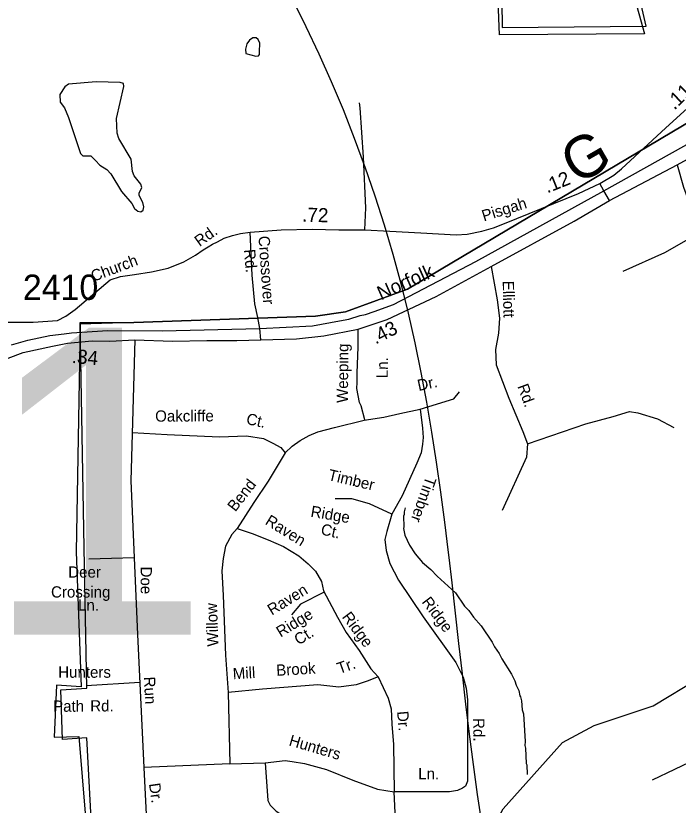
# Model space of a CAD drawing. Extents: x 1551653 to 1702041, y 811336 to 920032.
# Drawn here: x 1663149 to 1667009, y 864290 to 868888 of the extents above; entities that cross this region are included whole.
import ezdxf

# ---------------------------------------------------------------- set-up
doc = ezdxf.new("R2010")
doc.units = 0
for name, color, linetype in [('Old_Level_10', 7, 'Continuous'), ('Old_Level_11', 7, 'Continuous'), ('Old_Level_14', 7, 'Continuous'), ('Old_Level_17', 7, 'Continuous'), ('Old_Level_22', 7, 'Continuous'), ('Old_Level_3', 7, 'Continuous'), ('Old_Level_32', 7, 'Continuous'), ('Old_Level_35', 7, 'Continuous'), ('Old_Level_44', 7, 'Continuous'), ('Old_Level_48', 7, 'Continuous'), ('Old_Level_49', 7, 'Continuous'), ('Old_Level_59', 7, 'Continuous'), ('Old_Level_62', 7, 'Continuous'), ('Old_Level_8', 7, 'Continuous')]:
    doc.layers.add(name, color=color, linetype=linetype)

msp = doc.modelspace()

# ---------------------------------------------------------------- linework, layer by layer
at = {"layer": 'Old_Level_3'}
msp.add_lwpolyline([(1664761.281, 868983.944), (1664839.996, 868826.057), (1664915.549, 868666.612), (1664987.658, 868504.886), (1665056.277, 868341.104), (1665121.359, 868175.489), (1665179.323, 868017.88), (1665182.859, 868008.264), (1665240.73, 867839.653), (1665294.924, 867669.882), (1665345.398, 867499.172), (1665392.102, 867327.747), (1665434.992, 867155.833), (1665474.028, 866983.632), (1665509.48, 866810.821), (1665541.764, 866637.268), (1665571.242, 866463.054), (1665598.279, 866288.263), (1665623.235, 866112.975), (1665646.475, 865937.275), (1665668.36, 865761.245), (1665671.814, 865732.113), (1665689.255, 865584.966), (1665709.522, 865408.52), (1665729.523, 865231.991), (1665749.622, 865055.462), (1665770.18, 864879.014), (1665791.562, 864702.729), (1665814.13, 864526.691), (1665838.247, 864350.981), (1665864.275, 864175.683)], dxfattribs=at)
at = {"layer": 'Old_Level_32'}
for points in [[(1666608.573, 867811.139), (1667004.09, 868020.126), (1667420.854, 868249.521), (1668106.334, 868627.905)], [(1666553.108, 867910.374), (1666634.418, 867958.84), (1666678.061, 867995.936), (1666937.94, 868234.877), (1667145.979, 868425.67), (1667241.426, 868506.624)], [(1664514.429, 867626.435), (1664694.615, 867639.993), (1664876.155, 867644.061), (1665030.6, 867639.993), (1665182.335, 867639.993), (1665329.047, 867632.347), (1665509.267, 867624.016), (1665715.778, 867611.718), (1665779.44, 867616.618), (1665864.719, 867632.827), (1665933.279, 867652.427), (1665996.227, 867678.166), (1666068.452, 867706.909), (1666428.38, 867852.317), (1666553.108, 867910.374)], [(1664576.458, 867000.153), (1664784.842, 867005.641), (1664944.654, 867022.889), (1665144.833, 867062.536), (1665312.263, 867118.619), (1665598.058, 867251.91), (1665919.923, 867426.856), (1666403.16, 867691.873), (1666608.573, 867811.139)], [(1662722.236, 867009.265), (1662810.302, 867065.83), (1662910.197, 867098.716), (1662988.513, 867103.721), (1663250.079, 867102.405), (1663391.189, 867113.612), (1663440.16, 867138.113), (1663494.028, 867177.313), (1663699.705, 867348.816), (1663758.47, 867368.417), (1663840.771, 867380.685), (1663938.713, 867395.386), (1664036.917, 867417.67), (1664127.999, 867454.133), (1664196.056, 867493.56), (1664240.763, 867524.745), (1664269.214, 867541.016), (1664295.088, 867558.089), (1664323.725, 867570.412), (1664364.049, 867592.538), (1664411.466, 867608.808), (1664458.883, 867619.655), (1664514.429, 867626.435)], [(1662843.466, 866770.333), (1662925.969, 866821.156), (1663000.342, 866853.785), (1663191.727, 866926.026), (1663361.803, 866964.283), (1663449.869, 866980.069), (1663594.683, 866994.882), (1663697.426, 866991.727), (1663841.72, 867000.91), (1664061.758, 866993.384), (1664262.139, 866996.699), (1664437.61, 866996.07), (1664576.458, 867000.153)]]:
    msp.add_lwpolyline(points, dxfattribs=at)
at = {"layer": 'Old_Level_35'}
for p, q in [((1664576.458, 867000.153), (1664571.758, 867066.794)), ((1663838.183, 865730.68), (1663573.484, 865722.714)), ((1663870.961, 865004.912), (1663558.576, 864984.073)), ((1664387.132, 864946.261), (1664395.611, 864530.534)), ((1667429.596, 864711.349), (1666857.886, 864434.508)), ((1664395.611, 864530.534), (1663895.346, 864509.324)), ((1664395.611, 864530.534), (1664602.492, 864537.039))]:
    msp.add_line(p, q, dxfattribs=at)
for points in [[(1665182.335, 867639.993), (1665189.242, 867768.304), (1665175.256, 868064.557), (1665155.059, 868350.731), (1665152.671, 868380.797)], [(1667004.09, 868020.126), (1667039.214, 867889.975), (1667138.194, 867624.651)], [(1666608.573, 867811.139), (1666575.23, 867867.294), (1666553.108, 867910.374)], [(1664571.758, 867066.794), (1664558.441, 867129.516), (1664541.989, 867209.486), (1664526.009, 867376.9), (1664521.621, 867458.147), (1664514.429, 867626.435)], [(1667138.194, 867624.651), (1666929.628, 867507.91), (1666685.713, 867398.243)], [(1665919.923, 867426.856), (1665953.22, 867233.861), (1665968.48, 867125.561), (1665961.799, 867038.526), (1665944.123, 866943.009), (1665947.659, 866854.568), (1666021.894, 866659.998), (1666103.199, 866465.427), (1666131.479, 866394.674)], [(1665183.062, 866533.573), (1665161.988, 866615.2), (1665152.189, 866635.209), (1665137.254, 866717.558), (1665137.743, 866751.371), (1665138.439, 866805.386), (1665143.479, 866959.49), (1665143.479, 867005.59), (1665144.833, 867062.536)], [(1663841.72, 867000.91), (1663819.035, 866179.864), (1663857.19, 865284.781), (1663895.346, 864509.324), (1663927.328, 863846.518), (1663956.765, 863393.555), (1663986.467, 863243.627), (1664108.224, 862853.767), (1664254.334, 862390.808), (1664295.731, 862136.702)], [(1665506.368, 866596.438), (1665701.386, 866655.828), (1665735.303, 866698.249)], [(1665179.924, 866532.807), (1665294.391, 866549.776), (1665387.661, 866570.986), (1665506.368, 866596.438)], [(1665506.368, 866596.438), (1665519.087, 866486.144), (1665523.326, 866430.996), (1665519.087, 866392.817), (1665510.607, 866341.913), (1665485.17, 866282.523), (1665400.38, 866091.629), (1665341.026, 865985.576)], [(1666131.479, 866394.674), (1666470.839, 866511.417), (1666629.914, 866553.869), (1666725.36, 866582.17), (1666774.849, 866575.094), (1666887.969, 866539.718), (1666983.414, 866490.191)], [(1664717.815, 866341.913), (1664760.21, 866380.091), (1664806.846, 866414.028), (1664857.72, 866443.723), (1664908.594, 866464.933), (1665006.104, 866490.386), (1665179.924, 866532.807)], [(1663827.514, 866460.691), (1664031.011, 866447.965), (1664336.258, 866435.239), (1664494.163, 866441.983), (1664593.117, 866424.692), (1664647.002, 866398.707), (1664693.636, 866373.254), (1664717.815, 866341.913)], [(1666131.479, 866394.674), (1666124.409, 866316.846), (1665983.009, 866005.534)], [(1664717.815, 866341.913), (1664620.306, 866176.47), (1664535.516, 866053.45), (1664438.006, 865900.733)], [(1665341.026, 865985.576), (1665209.601, 866044.965), (1665107.852, 866074.66), (1665010.343, 866074.66)], [(1665341.026, 865985.576), (1665311.35, 865883.765), (1665298.631, 865837.102), (1665307.11, 865773.471), (1665328.308, 865697.113), (1665379.182, 865599.545), (1665523.326, 865387.44), (1665714.105, 865120.187), (1665756.5, 865035.345), (1665773.459, 864971.713), (1665781.938, 864903.84), (1665781.938, 864555.987), (1665781.938, 864430.422), (1665769.219, 864400.727), (1665752.261, 864388.001), (1665722.584, 864375.275), (1665675.949, 864366.79), (1665353.745, 864366.79)], [(1664438.006, 865900.733), (1664408.329, 865866.797), (1664370.174, 865798.923), (1664357.455, 865726.807), (1664348.976, 865654.691), (1664357.455, 865510.46), (1664370.174, 865162.608), (1664387.132, 864946.261)], [(1664438.006, 865900.733), (1664527.036, 865872.736), (1664620.306, 865834.558), (1664709.336, 865796.379), (1664798.366, 865741.232), (1664853.48, 865694.568), (1664895.876, 865652.147), (1664929.792, 865592.758), (1664942.511, 865537.611)], [(1664946.304, 865530.419), (1664807.46, 865460.956), (1664755.278, 865398.299)], [(1664942.511, 865537.611), (1665023.062, 865384.895), (1665073.936, 865295.811), (1665150.247, 865189.758), (1665218.08, 865083.706), (1665260.475, 865037.043)], [(1665260.475, 865037.043), (1665196.883, 865011.59), (1665133.289, 864990.379), (1665031.541, 864977.653), (1664908.594, 864990.379), (1664586.39, 864964.927), (1664387.132, 864946.261)], [(1665260.475, 865037.043), (1665319.828, 864914.021), (1665336.787, 864850.39), (1665341.026, 864761.306), (1665349.505, 864642.527), (1665353.745, 864366.79)], [(1664602.492, 864537.039), (1664717.815, 864549.201), (1664760.21, 864544.959), (1664832.283, 864532.232), (1664959.468, 864498.295), (1665112.092, 864434.664), (1665256.236, 864383.759), (1665353.745, 864366.79)], [(1664602.492, 864537.039), (1664616.844, 864316.962), (1664631.391, 864290.759), (1664666.304, 864255.821), (1664762.314, 864194.68), (1664971.79, 864078.221), (1665067.8, 864019.992), (1665146.354, 863979.231), (1665213.27, 863961.762), (1665271.458, 863955.938), (1665309.28, 863955.938), (1665350.011, 863955.938), (1665393.652, 863955.939)], [(1665393.652, 863955.939), (1665367.468, 864084.045), (1665353.745, 864366.79)]]:
    msp.add_lwpolyline(points, dxfattribs=at)
at = {"layer": 'Old_Level_44'}
msp.add_lwpolyline([(1663124.516, 866971.731), (1663219.847, 866998.485), (1663347.345, 867024.794), (1663431.467, 867035.317), (1663473.528, 867040.579), (1663685.148, 867053.733), (1664002.097, 867052.278), (1664571.758, 867066.794), (1664877.51, 867081.38), (1665035.826, 867111.153), (1665089.855, 867121.057), (1665156.595, 867141.038), (1665187.754, 867147.817), (1665237.881, 867165.443), (1665349.722, 867206.092), (1665829.745, 867457.402), (1666575.23, 867867.294), (1667842.866, 868574.664)], dxfattribs=at)
at = {"layer": 'Old_Level_48'}
for points in [[(1668033.236, 870724.995), (1666918.561, 870648.77), (1666787.015, 870524.041), (1666787.015, 870357.734), (1666565.464, 870115.204), (1666226.215, 869900.392), (1665970.047, 869879.603), (1665983.894, 868819.4), (1666821.632, 868826.33), (1666752.397, 869131.224), (1667124.066, 869206.19), (1666964.826, 870398.053), (1667982.574, 870391.124)], [(1667096.056, 868282.792), (1665431.866, 867295.9), (1665070.413, 867162.649), (1664894.949, 867138.22), (1663837.322, 867101.382), (1663523.376, 867090.888), (1663500.578, 865764.451), (1663529.492, 864978.981), (1663386.412, 864989.618), (1663372.533, 864685.463), (1663517.1, 864689.597), (1663576.65, 863961.69)]]:
    msp.add_lwpolyline(points, dxfattribs=at)
at = {"layer": 'Old_Level_49'}
for points in [[(1667982.574, 870391.124), (1666948.597, 870391.826), (1667124.066, 869206.19), (1666723.177, 869104.368), (1666812.079, 868783.183), (1665968.685, 868776.514), (1665925.349, 869856.839), (1666148.698, 869850.169), (1666295.375, 869900.185), (1666658.576, 870228.444), (1666787.165, 870448.925), (1666766.286, 870604.059), (1666843.835, 870726.377), (1668033.236, 870724.995)], [(1663601.361, 863958.154), (1663563.418, 864681.13), (1663421.617, 864671.348), (1663411.921, 864962.187), (1663561.871, 864970.338), (1663547.271, 865789.085), (1663524.303, 867101.715), (1663837.322, 867101.382), (1664894.949, 867138.22), (1665070.413, 867162.649), (1665431.866, 867295.9), (1667096.056, 868282.792)]]:
    msp.add_lwpolyline(points, dxfattribs=at)
at = {"layer": 'Old_Level_59'}
msp.add_lwpolyline([(1665665.345, 863671.071), (1665989.43, 864268.49), (1666335.353, 864655.321), (1666520.413, 864753.336), (1666863.362, 864867.857), (1667133.329, 865031.19), (1667355.056, 865123.659), (1667713.513, 865223.525), (1667807.012, 865419.037)], dxfattribs=at)
at = {"layer": 'Old_Level_62'}
for points in [[(1664568.953, 868677.661), (1664570.594, 868728.206), (1664561.879, 868749.019), (1664550.293, 868759.99), (1664530.506, 868759.374), (1664511.334, 868746.149), (1664495.75, 868723.798), (1664488.163, 868693.348), (1664488.675, 868668.024), (1664547.013, 868651.927), (1664562.392, 868654.388), (1664568.748, 868662.385), (1664568.953, 868677.661)], [(1663613.573, 868044.135), (1663638.897, 868017.991), (1663680.01, 867991.641), (1663703.181, 867966.727), (1663765.516, 867863.894), (1663824.982, 867793.561), (1663841.386, 867765.366), (1663859.123, 867750.5), (1663876.962, 867745.784), (1663890.496, 867755.626), (1663895.212, 867774.696), (1663889.983, 867800.43), (1663868.145, 867841.133), (1663868.35, 867854.564), (1663883.319, 867886.86), (1663877.988, 867907.057), (1663838.412, 867955.757), (1663829.8, 867981.696), (1663820.675, 868053.465), (1663748.497, 868173.215), (1663739.885, 868203.563), (1663735.476, 868289.89), (1663778.332, 868475.154), (1663777.409, 868494.224), (1663757.417, 868498.94), (1663617.571, 868502.118), (1663455.068, 868489.918), (1663433.64, 868474.539), (1663405.035, 868429.017), (1663406.675, 868385.341), (1663433.025, 868351.303), (1663455.785, 868295.016), (1663525.708, 868085.76), (1663540.062, 868072.022), (1663587.019, 868071.407), (1663613.573, 868044.135)], [(1665418.258, 866021.89), (1665412.106, 865998.002), (1665412.003, 865982.008), (1665407.902, 865974.011), (1665409.44, 865910.137), (1665407.39, 865902.14), (1665415.079, 865862.052), (1665442.659, 865803.92), (1665476.287, 865753.682), (1665519.861, 865703.342), (1665567.535, 865662.947), (1665605.265, 865622.757), (1665710.457, 865525.972), (1665763.873, 865449.59), (1665789.607, 865423.343), (1665815.341, 865385.204), (1665860.965, 865334.863), (1665924.224, 865238.386), (1665937.962, 865212.345), (1665965.747, 865174.103), (1665981.433, 865142.012), (1666036.797, 865053.635), (1666056.482, 865013.547), (1666064.274, 864989.453), (1666080.063, 864957.363), (1666085.805, 864927.322), (1666089.803, 864921.273), (1666095.647, 864897.282), (1666099.236, 864845.302), (1666107.13, 864821.208), (1666117.895, 864661.267), (1666115.742, 864637.276), (1666119.638, 864621.282), (1666123.022, 864533.315), (1666127.02, 864525.318), (1666128.148, 864467.801)]]:
    msp.add_lwpolyline(points, dxfattribs=at)

# ---------------------------------------------------------------- texts
at = {"layer": 'Old_Level_10'}
for s, rotation, p in [('Crossover', 274.096908, (1664562.567, 867603.688)), ('Rd.', 275.321047, (1664477.735, 867525.23)), ('Elliott', 271.282656, (1665986.499, 867343.834)), ('Weeping', 89.330047, (1665083.793, 866632.191)), ('Ln.', 89.330047, (1665316.321, 866776.315)), ('Dr.', 12.050203, (1665496.677, 866701.961)), ('Rd.', 290.068175, (1666071.003, 866729.942)), ('Oakcliffe', 0.292028, (1663961.219, 866523.439)), ('Ct.', 347.522208, (1664487.815, 866510.629)), ('Timber', 346.826939, (1664964.447, 866184.035)), ('Bend', 52.177292, (1664428.179, 865995.198)), ('Timber', 250.673731, (1665539.74, 866209.501)), ('Ridge', 350.449397, (1664863.835, 865970.214)), ('Raven', 328.065603, (1664597.11, 865929.682)), ('Ct.', 346.826939, (1664922.207, 865867.79)), ('Doe', 270.202697, (1663876.425, 865679.489)), ('Raven', 31.518219, (1664640.884, 865393.412)), ('Willow', 92.077044, (1664330.227, 865215.028)), ('Ridge', 306.881172, (1665511.454, 865472.864)), ('Ridge', 31.518219, (1664692.236, 865264.935)), ('Ridge', 306.741556, (1665046.66, 865385.872)), ('Ct.', 31.518219, (1664796.65, 865219.538)), ('Mill', 3.221225, (1664414.903, 865023.124)), ('Brook', 3.361217, (1664668.465, 865042.657)), ('Tr.', 19.389658, (1665034.335, 865053.193)), ('Run', 272.965458, (1663894.852, 865036.77)), ('Dr.', 274.956064, (1665370.561, 864835.44)), ('Rd.', 270.888542, (1665813.947, 864796.593)), ('Hunters', 343.686197, (1664736.218, 864638.937)), ('Ln.', 359.877019, (1665493.9, 864440.585)), ('Dr.', 278.128289, (1663924.538, 864414.265))]:
    msp.add_text(s, height=65.6167, rotation=rotation, dxfattribs=at).set_placement(p)
for s, p in [('Deer', (1663454.48, 865615.079)), ('Crossing', (1663354.136, 865499.046)), ('Ln.', (1663511.669, 865422.668)), ('Hunters', (1663395.967, 865031.967)), ('Path', (1663366.272, 864833.884)), ('Rd.', (1663582.649, 864835.54))]:
    msp.add_text(s, height=65.6167, dxfattribs=at).set_placement(p)
at = {"layer": 'Old_Level_11'}
for s, height, rotation, p in [('Pisgah', 65.6167, 17.339897, (1665876.615, 867689.276)), ('Rd.', 65.6167, 35.519064, (1664219.843, 867540.328)), ('Church', 65.6166, 20.689508, (1663601.477, 867337.939))]:
    msp.add_text(s, height=height, rotation=rotation, dxfattribs=at).set_placement(p)
at = {"layer": 'Old_Level_14'}
msp.add_text('Norfolk', height=82.0208, rotation=23.941881, dxfattribs=at).set_placement((1665277.184, 867229.373))
at = {"layer": 'Old_Level_17'}
for s, rotation, p in [('.11', 43.993208, (1666986.691, 868335.335)), ('.12', 21.701064, (1666246.085, 867852.86)), ('.72', 358.368186, (1664817.056, 867688.886)), ('.43', 27.007242, (1665245.804, 866972.499)), ('.34', 354.801064, (1663473.002, 866866.119))]:
    msp.add_text(s, height=82.0208, rotation=rotation, dxfattribs=at).set_placement(p)
at = {"layer": 'Old_Level_22'}
msp.add_text('G', height=246.062, rotation=29.988769, dxfattribs=at).set_placement((1666418.84, 867898.852))
at = {"layer": 'Old_Level_3'}
msp.add_text('B-4511', height=1788.0542, dxfattribs=at).set_placement((1656575.359, 865282.578))
at = {"layer": 'Old_Level_8'}
msp.add_text('2410', height=147.6375, dxfattribs=at).set_placement((1663190.116, 867232.674))

doc.saveas('drawing.dxf')
